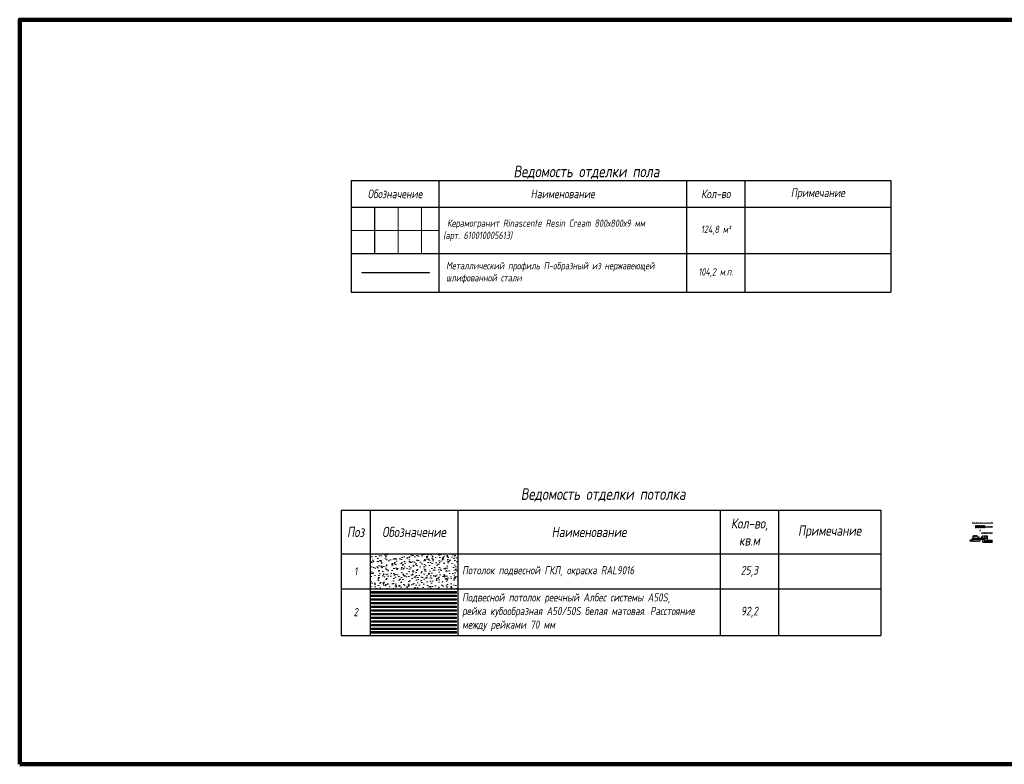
# Model space of a CAD drawing. Header units: millimetres. Extents: x -173851 to 481338, y -267897 to -21875.
# Tile 490 of 498: x 107095 to 140856, y -47406 to -21875. Entities that reach past the tile are written whole.
import ezdxf

# ---------------------------------------------------------------- set-up
doc = ezdxf.new("R2010")
doc.units = ezdxf.units.MM
doc.linetypes.add('HIDDEN', pattern=[9.525, 6.35, -3.175])
doc.layers.get('Defpoints').update_dxf_attribs({"color": 31})
doc.layers.add('pol', color=7, linetype='Continuous', lineweight=15, true_color=0x55666d)
doc.layers.add('pot sh', color=183, linetype='Continuous', lineweight=15)
doc.layers.add('TXT', color=7, linetype='Continuous')
doc.styles.add('1', font='arial.ttf')
doc.styles.add('fl_iso paper', font='isocpeur.ttf', dxfattribs={"width": 0.8, "oblique": 10})
doc.styles.add('RomanS', font='isocpeur.ttf', dxfattribs={"width": 0.8, "oblique": 10})
doc.dimstyles.new('M1', dxfattribs={"dimscale": 0.2, "dimtxt": 10, "dimasz": 4, "dimexe": 10, "dimexo": 4, "dimgap": 0.09, "dimtad": 0, "dimdec": 3, "dimrnd": 0.1, "dimdsep": 46, "dimtxsty": '1', "dimsah": 1, "dimcen": 1.5, "dimdle": 1.5, "dimclrt": 256, "dimadec": 0, "dimazin": 0, "dimtfac": 1, "dimtdec": 3, "dimtix": 1, "dimtmove": 0, "dimatfit": 2, "dimfxl": 1, "dimtvp": 1, "dimtolj": 1, "dimarcsym": 0})

# ---------------------------------------------------------------- blocks, each defined once
blk = doc.blocks.new('*U73')
at = {"layer": 'pol', "true_color": 0x007dfa, "transparency": 33554687}
h = blk.add_hatch(color=150, dxfattribs=at)
h.dxf.hatch_style = 1
h.paths.add_polyline_path([(2325, 0), (0, 0), (0, -10), (2325, -10)])
at = {"layer": 'pol', "color": 162, "true_color": 0x2c3cc9}
blk.add_lwpolyline([(2325, 0), (0, 0), (0, -10), (2325, -10)], close=True, dxfattribs=at)
blk = doc.blocks.new('*T107')
at = {"color": 0, "linetype": 'ByBlock', "lineweight": -2, "transparency": 16777216}
for p, q in [((0, 0), (18500, 0)), ((0, 0), (0, -4297)), ((1000, 0), (1000, -4297)), ((4000, 0), (4000, -4297)), ((13000, 0), (13000, -4297)), ((15000, 0), (15000, -4297)), ((18500, 0), (18500, -4297)), ((0, -1500), (18500, -1500)), ((0, -2700), (18500, -2700)), ((0, -4297), (18500, -4297))]:
    blk.add_line(p, q, dxfattribs=at)
at = {"transparency": 16777216, "style": 'fl_iso paper'}
for s, insert, char_height, width, attachment_point in [('Кол-во, кв.м', (14000, -750), 350, 1700, 5), ('{\\C7;Поз}', (500, -750), 350, 700, 5), ('{\\C7;Обозначение }', (2500, -750), 350, 2700, 5), ('{\\C7;Наименование}', (8500, -750), 350, 8700, 5), ('Примечание', (16750, -750), 350, 3200, 5), ('1', (500, -2100), 280, 700, 5), ('Потолок подвесной ГКЛ, окраска RAL9016', (4150, -2100), 280, 8700, 4), ('25,3', (14000, -2100), 300, 1700, 5), ('Подвесной потолок реечный Албес системы А50S, \\Pрейка кубообразная А50/50S белая матовая. Расстояние между рейками 70 мм', (4150, -3499), 280, 8700, 4), ('2', (500, -3499), 280, 700, 5), ('92,2', (14000, -3499), 300, 1700, 5)]:
    blk.add_mtext(s, dxfattribs=dict(at, insert=insert, char_height=char_height, width=width, attachment_point=attachment_point))
blk = doc.blocks.new('A$C22A82340')
at = {"const_width": 0.2}
for points in [[(0, 51), (8, 51)], [(0, 51), (0, 51)], [(8, 51), (8, 51)]]:
    blk.add_lwpolyline(points, dxfattribs=at)
at = {"layer": 'TXT', "const_width": 0.264}
for points in [[(0, 51), (8, 51)], [(2, 48), (0, 51)], [(6, 48), (2, 48)], [(2, 48), (2, 40)], [(6, 44), (2, 40)], [(6, 40), (2, 36)], [(6, 36), (2, 32)], [(6, 32), (2, 29)], [(6, 29), (2, 25)], [(6, 25), (2, 21)], [(6, 21), (2, 17)], [(6, 17), (2, 14)], [(6, 14), (2, 10)], [(6, 10), (3, 7)], [(3, 7), (4, 0)], [(6, 8), (4, 0)], [(8, 51), (6, 48)], [(6, 44), (6, 48)]]:
    blk.add_lwpolyline(points, dxfattribs=at)
for points in [[(2, 36, 0.189281), (2, 40, 0.286419)], [(2, 32, 0.189281), (2, 36, 0.286419)], [(2, 29, 0.189281), (2, 32, 0.286419)], [(2, 25, 0.170355), (2, 29, 0.286419)], [(2, 21, 0.189572), (2, 25, 0.286419)], [(2, 17, 0.209667), (2, 21, 0.286419)], [(2, 14, 0.189861), (2, 17, 0.286419)], [(2, 10, 0.189861), (2, 14, 0.286419)], [(3, 7, 0.29379), (2, 10, 0.286419)], [(6, 44, 0.186148), (6, 40, 0.281599)], [(6, 40, 0.172992), (6, 36, 0.281599)], [(6, 36, 0.177294), (6, 32, 0.281599)], [(6, 32, 0.186882), (6, 29, 0.281599)], [(6, 29, 0.134316), (6, 25, 0.281599)], [(6, 25, 0.160342), (6, 21, 0.281599)], [(6, 21, 0.160342), (6, 17, 0.281599)], [(6, 17, 0.160342), (6, 14, 0.281599)], [(6, 14, 0.160342), (6, 10, 0.281599)], [(6, 10, 0.272032), (6, 8, 0.272032)]]:
    blk.add_lwpolyline(points, format="xyb", dxfattribs=at)
blk = doc.blocks.new('A$C34BC7E63')
at = {"extrusion": (0, 0, -1), "xscale": 0.6, "yscale": 0.5, "zscale": -0.5, "rotation": 270}
blk.add_blockref('A$C22A82340', (-25.7, 4.8), dxfattribs=at)

msp = doc.modelspace()

# ---------------------------------------------------------------- hatches: boundary and pattern name
at = {"lineweight": 5}
h = msp.add_hatch(dxfattribs=at)
h.set_pattern_fill('ANSI31', color=256, scale=5)
h.set_pattern_definition([(45, (105245.605, -37296.201), (-11.22532, 11.22532), [])])
h.paths.add_polyline_path([(140187.7, -39216.9), (139865.7, -39216.9), (139865.7, -39295.1), (140187.7, -39295.1)])
h = msp.add_hatch()
h.set_pattern_fill('SWAMP', color=256, scale=3.708287, style=0)
h.set_pattern_definition([(0, (145228.833, -49630.706), (1.8541434, 3.2114706), [0.4635359, -3.244751]), (90, (145229.0649, -49630.7059), (-1.8541434, 3.2114706), [0.2317679, -6.1911732]), (90, (145229.1228, -49630.7059), (-1.8541434, 3.2114706), [0.1854143, -6.2375268]), (90, (145229.007, -49630.7059), (-1.8541434, 3.2114706), [0.1854143, -6.2375268]), (60, (145229.1808, -49630.706), (-1.8541434, 3.2114706), [0.1483315, -3.5599553]), (120, (145228.949, -49630.706), (-3.7082868, 1e-09), [0.1483315, -3.5599553])])
h.paths.add_polyline_path([(140029.6, -39637), (140023.2, -39637), (140023.2, -39678), (139926.6, -39683.5), (140157.3, -39683.5), (140029.6, -39678)])
at = {"ltscale": 10}
for points in [[(139933.9, -39630.3, 0.4142136), (139937.6, -39634), (139954, -39634, 0.2087122), (139958.1, -39632.2, -0.4364358), (139966.9, -39632.2, 0.2087122), (139971, -39634), (140082.1, -39634, 0.2087122), (140086.2, -39632.2, -0.4364358), (140095.1, -39632.2, 0.2087122), (140099.1, -39634), (140115.6, -39634, 0.4142136), (140119.3, -39630.3), (140119.3, -39622.1, 0.2087122), (140117.5, -39618, -0.4364358), (140117.5, -39609.2, 0.2015404), (140119.3, -39605.2, 0.2015404), (140117.5, -39601.3, -0.4364358), (140117.5, -39592.5, 0.2015404), (140119.3, -39588.6, 0.2015404), (140117.5, -39584.6, -0.2087122), (140115.6, -39580.2), (140111.9, -39580.2, 0.2087122), (140113.8, -39584.6, -0.2015404), (140115.6, -39588.6, 0.0068823), (140115.6, -39588.4), (140115.6, -39588.7, 0.0068823), (140115.6, -39588.6, -0.2015404), (140113.8, -39592.5, 0.4364358), (140113.8, -39601.3, -0.2015404), (140115.6, -39605.2, 0.0068823), (140115.6, -39605.1), (140115.6, -39605.4, 0.0068823), (140115.6, -39605.2, -0.2015404), (140113.8, -39609.2, 0.4364358), (140113.8, -39618, -0.2087122), (140115.6, -39622.1), (140115.6, -39626.6, -0.4142136), (140111.9, -39630.3), (140099.1, -39630.3, -0.2087122), (140095.1, -39628.5, 0.4364358), (140086.2, -39628.5, -0.2087122), (140082.1, -39630.3), (139971, -39630.3, -0.2087122), (139966.9, -39628.5, 0.4364358), (139958.1, -39628.5, -0.2087122), (139954, -39630.3), (139941.3, -39630.3, -0.4142136), (139937.6, -39626.6), (139937.6, -39622.1, -0.2087122), (139939.4, -39618, 0.4364358), (139939.4, -39609.2, -0.2015404), (139937.6, -39605.2, 0.0068823), (139937.6, -39605.4), (139937.6, -39605.1, 0.0068823), (139937.6, -39605.2, -0.2015404), (139939.4, -39601.3, 0.4364358), (139939.4, -39592.5, -0.2015404), (139937.6, -39588.6, 0.0068823), (139937.6, -39588.7), (139937.6, -39588.4, 0.0068823), (139937.6, -39588.6, -0.2015404), (139939.4, -39584.6, 0.4364358), (139939.4, -39575.8, -0.2087122), (139937.6, -39571.7), (139937.6, -39571.7, -0.4142136), (139943.1, -39566.2), (139943.9, -39566.2, -0.4142136), (139949.4, -39571.7), (139949.4, -39574.5), (139953.1, -39574.5), (139953.1, -39571.9, 0.4142136), (139943.7, -39562.4), (139943.3, -39562.4, 0.4110748), (139933.9, -39571.8, 0.2050654), (139935.6, -39575.8, -0.4364358), (139935.6, -39584.6, 0.2015404), (139933.9, -39588.6, 0.2015404), (139935.6, -39592.5, -0.4364358), (139935.6, -39601.3, 0.2015404), (139933.9, -39605.2, 0.2015404), (139935.6, -39609.2, -0.4364358), (139935.6, -39618, 0.2087122), (139933.9, -39622.1)], [(139933.9, -39571.7), (139937.6, -39571.7), (139937.6, -39571.7, -0.4142136), (139943.1, -39566.2), (139943.9, -39566.2, -0.4142136), (139949.4, -39571.7), (139949.4, -39574.5), (139953.1, -39574.5), (139953.1, -39571.9, 0.4142136), (139943.7, -39562.4), (139943.3, -39562.4, 0.4086719)], [(140110.2, -39562.4), (140109.5, -39562.4, 0.4142136), (140100, -39571.9), (140100, -39574.5), (140103.7, -39574.5), (140103.7, -39571.7, -0.4142136), (140109.3, -39566.2, -0.4476901), (140115.6, -39571.7), (140115.6, -39571.7, -0.2087121), (140113.8, -39575.8, 0.0501418), (140113, -39576.7), (140116.7, -39576.7, -0.0501418), (140117.5, -39575.8, 0.2049774), (140119.3, -39571.8, 0.4003381)], [(140116.7, -39576.7), (140113, -39576.7, 0.1569281), (140111.9, -39580.2), (140115.6, -39580.2, -0.1569281)]]:
    msp.add_hatch(color=256, dxfattribs=at).paths.add_polyline_path(points)
h = msp.add_hatch(color=256, dxfattribs=at)
edge = h.paths.add_edge_path()
edge.add_ellipse((139943.1, -39588.4), major_axis=(3.93, 3.93), ratio=1, start_angle=135, end_angle=136.57728, ccw=False)
edge.add_line((139937.6, -39588.4), (139937.6, -39588.7))
edge.add_ellipse((139943.1, -39588.7), major_axis=(3.93, 3.93), ratio=1, start_angle=133.42272, end_angle=135, ccw=False)
edge.add_ellipse((139943.1, -39588.4), major_axis=(3.93, 3.93), ratio=1, start_angle=136.57728, end_angle=182.15636)
edge.add_ellipse((139935.3, -39596.9), major_axis=(-4.26, 4.26), ratio=1, start_angle=177.84364, end_angle=272.15636, ccw=False)
edge.add_ellipse((139943.1, -39605.4), major_axis=(-3.93, 3.93), ratio=1, start_angle=-2.15636, end_angle=43.42272)
edge.add_ellipse((139943.1, -39605.1), major_axis=(-3.93, 3.93), ratio=1, start_angle=45, end_angle=46.57728, ccw=False)
edge.add_line((139937.6, -39605.1), (139937.6, -39605.4))
edge.add_line((139937.6, -39605.4), (139933.9, -39605.4))
edge.add_ellipse((139939.4, -39605.1), major_axis=(-3.93, 3.93), ratio=1, start_angle=46.57728, end_angle=48.15575, ccw=False)
edge.add_ellipse((139939.4, -39605.4), major_axis=(3.93, 3.93), ratio=1, start_angle=87.84364, end_angle=133.42272, ccw=False)
edge.add_ellipse((139931.5, -39596.9), major_axis=(4.26, 4.26), ratio=1, start_angle=267.84364, end_angle=362.15636)
edge.add_ellipse((139939.4, -39588.4), major_axis=(-3.93, 3.93), ratio=1, start_angle=46.57728, end_angle=92.15636, ccw=False)
edge.add_ellipse((139939.4, -39588.7), major_axis=(3.93, 3.93), ratio=1, start_angle=87.84364, end_angle=133.42272, ccw=False)
edge.add_ellipse((139931.5, -39580.2), major_axis=(-4.26, 4.26), ratio=1, start_angle=177.84364, end_angle=272.15636)
edge.add_ellipse((139939.4, -39571.7), major_axis=(3.93, 3.93), ratio=1, start_angle=135, end_angle=182.15636, ccw=False)
edge.add_line((139933.9, -39571.7), (139937.6, -39571.7))
edge.add_ellipse((139943.1, -39571.7), major_axis=(3.93, 3.93), ratio=1, start_angle=135, end_angle=182.15636)
edge.add_ellipse((139935.3, -39580.2), major_axis=(4.26, 4.26), ratio=1, start_angle=267.84364, end_angle=362.15636, ccw=False)
edge.add_ellipse((139943.1, -39588.7), major_axis=(-3.93, 3.93), ratio=1, start_angle=-2.15636, end_angle=43.42272)
h = msp.add_hatch(color=256, dxfattribs=at)
edge = h.paths.add_edge_path()
edge.add_line((139954, -39634), (139937.6, -39634))
edge.add_ellipse((139937.6, -39630.3), major_axis=(-2.62, 2.62), ratio=1, start_angle=45, end_angle=135, ccw=False)
edge.add_line((139933.9, -39630.3), (139933.9, -39622.1))
edge.add_ellipse((139939.4, -39622.1), major_axis=(3.93, 3.93), ratio=1, start_angle=87.84364, end_angle=135, ccw=False)
edge.add_ellipse((139931.5, -39613.6), major_axis=(-4.26, 4.26), ratio=1, start_angle=177.84364, end_angle=272.15636)
edge.add_ellipse((139939.4, -39605.1), major_axis=(-3.93, 3.93), ratio=1, start_angle=48.15575, end_angle=92.15636, ccw=False)
edge.add_line((139933.9, -39605.4), (139937.6, -39605.4))
edge.add_ellipse((139943.1, -39605.1), major_axis=(-3.93, 3.93), ratio=1, start_angle=48.15575, end_angle=92.15636)
edge.add_ellipse((139935.3, -39613.6), major_axis=(4.26, 4.26), ratio=1, start_angle=267.84364, end_angle=362.15636, ccw=False)
edge.add_ellipse((139943.1, -39622.1), major_axis=(3.93, 3.93), ratio=1, start_angle=87.84364, end_angle=135)
edge.add_line((139937.6, -39622.1), (139937.6, -39626.6))
edge.add_ellipse((139941.3, -39626.6), major_axis=(-2.62, 2.62), ratio=1, start_angle=45, end_angle=135)
edge.add_line((139941.3, -39630.3), (139954, -39630.3))
edge.add_ellipse((139954, -39624.7), major_axis=(-3.93, 3.93), ratio=1, start_angle=135, end_angle=182.15636)
edge.add_ellipse((139962.5, -39632.6), major_axis=(4.26, 4.26), ratio=1, start_angle=45, end_angle=92.15636, ccw=False)
edge.add_line((139962.5, -39626.6), (139962.5, -39630.3))
edge.add_ellipse((139962.5, -39636.3), major_axis=(-4.26, 4.26), ratio=1, start_angle=-45, end_angle=2.15636)
edge.add_ellipse((139954, -39628.4), major_axis=(3.93, 3.93), ratio=1, start_angle=225, end_angle=272.15636, ccw=False)
h = msp.add_hatch(color=256, dxfattribs=at)
edge = h.paths.add_edge_path()
edge.add_ellipse((140082.1, -39628.4), major_axis=(3.93, 3.93), ratio=1, start_angle=225, end_angle=272.15636, ccw=False)
edge.add_line((140082.1, -39634), (139971, -39634))
edge.add_ellipse((139971, -39628.4), major_axis=(-3.93, 3.93), ratio=1, start_angle=87.84364, end_angle=135, ccw=False)
edge.add_ellipse((139962.5, -39636.3), major_axis=(4.26, 4.26), ratio=1, start_angle=357.84364, end_angle=405)
edge.add_line((139962.5, -39630.3), (139962.5, -39626.6))
edge.add_ellipse((139962.5, -39632.6), major_axis=(-4.26, 4.26), ratio=1, start_angle=267.84364, end_angle=315, ccw=False)
edge.add_ellipse((139971, -39624.7), major_axis=(-3.93, 3.93), ratio=1, start_angle=87.84364, end_angle=135)
edge.add_line((139971, -39630.3), (140082.1, -39630.3))
edge.add_ellipse((140082.1, -39624.7), major_axis=(3.93, 3.93), ratio=1, start_angle=225, end_angle=272.15636)
edge.add_ellipse((140090.6, -39632.6), major_axis=(-4.26, 4.26), ratio=1, start_angle=-45, end_angle=2.15636, ccw=False)
edge.add_line((140090.6, -39626.6), (140090.6, -39630.3))
edge.add_ellipse((140090.6, -39636.3), major_axis=(-4.26, 4.26), ratio=1, start_angle=-45, end_angle=2.15636)
h = msp.add_hatch(color=256, dxfattribs=at)
edge = h.paths.add_edge_path()
edge.add_line((140115.6, -39634), (140099.1, -39634))
edge.add_ellipse((140099.1, -39628.4), major_axis=(-3.93, 3.93), ratio=1, start_angle=87.84364, end_angle=135, ccw=False)
edge.add_ellipse((140090.6, -39636.3), major_axis=(4.26, 4.26), ratio=1, start_angle=357.84364, end_angle=405)
edge.add_line((140090.6, -39630.3), (140090.6, -39626.6))
edge.add_ellipse((140090.6, -39632.6), major_axis=(4.26, 4.26), ratio=1, start_angle=357.84364, end_angle=405, ccw=False)
edge.add_ellipse((140099.1, -39624.7), major_axis=(-3.93, 3.93), ratio=1, start_angle=87.84364, end_angle=135)
edge.add_line((140099.1, -39630.3), (140111.9, -39630.3))
edge.add_ellipse((140111.9, -39626.6), major_axis=(2.62, 2.62), ratio=1, start_angle=225, end_angle=315)
edge.add_line((140115.6, -39626.6), (140115.6, -39622.1))
edge.add_ellipse((140110, -39622.1), major_axis=(-3.93, 3.93), ratio=1, start_angle=225, end_angle=272.15636)
edge.add_ellipse((140117.9, -39613.6), major_axis=(4.26, 4.26), ratio=1, start_angle=135, end_angle=182.15636, ccw=False)
edge.add_line((140111.9, -39613.6), (140115.6, -39613.6))
edge.add_ellipse((140121.6, -39613.6), major_axis=(-4.26, 4.26), ratio=1, start_angle=45, end_angle=92.15636)
edge.add_ellipse((140113.7, -39622.1), major_axis=(-3.93, 3.93), ratio=1, start_angle=225, end_angle=272.15636, ccw=False)
edge.add_line((140119.3, -39622.1), (140119.3, -39630.3))
edge.add_ellipse((140115.6, -39630.3), major_axis=(2.62, 2.62), ratio=1, start_angle=225, end_angle=315, ccw=False)
h = msp.add_hatch(color=256, dxfattribs=at)
edge = h.paths.add_edge_path()
edge.add_ellipse((140113.7, -39605.1), major_axis=(-3.93, 3.93), ratio=1, start_angle=177.84364, end_angle=223.42272, ccw=False)
edge.add_ellipse((140121.6, -39613.6), major_axis=(4.26, 4.26), ratio=1, start_angle=87.84364, end_angle=135)
edge.add_line((140115.6, -39613.6), (140111.9, -39613.6))
edge.add_ellipse((140117.9, -39613.6), major_axis=(-4.26, 4.26), ratio=1, start_angle=-2.15636, end_angle=45, ccw=False)
edge.add_ellipse((140110, -39605.1), major_axis=(3.93, 3.93), ratio=1, start_angle=267.84364, end_angle=313.42272)
edge.add_ellipse((140110, -39605.4), major_axis=(-3.93, 3.93), ratio=1, start_angle=225, end_angle=226.57728, ccw=False)
edge.add_line((140115.6, -39605.4), (140115.6, -39605.1))
edge.add_ellipse((140110, -39605.1), major_axis=(-3.93, 3.93), ratio=1, start_angle=223.42272, end_angle=225, ccw=False)
edge.add_ellipse((140110, -39605.4), major_axis=(-3.93, 3.93), ratio=1, start_angle=226.57728, end_angle=272.15636)
edge.add_ellipse((140117.9, -39596.9), major_axis=(-4.26, 4.26), ratio=1, start_angle=-2.15636, end_angle=92.15636, ccw=False)
edge.add_ellipse((140110, -39588.4), major_axis=(3.93, 3.93), ratio=1, start_angle=267.84364, end_angle=313.42272)
edge.add_ellipse((140110, -39588.7), major_axis=(-3.93, 3.93), ratio=1, start_angle=225, end_angle=226.57728, ccw=False)
edge.add_line((140115.6, -39588.7), (140115.6, -39588.4))
edge.add_ellipse((140110, -39588.4), major_axis=(-3.93, 3.93), ratio=1, start_angle=223.42272, end_angle=225, ccw=False)
edge.add_ellipse((140110, -39588.7), major_axis=(3.93, 3.93), ratio=1, start_angle=316.57728, end_angle=362.15636)
edge.add_ellipse((140117.9, -39580.2), major_axis=(4.26, 4.26), ratio=1, start_angle=135, end_angle=182.15636, ccw=False)
edge.add_line((140111.9, -39580.2), (140115.6, -39580.2))
edge.add_ellipse((140121.6, -39580.2), major_axis=(-4.26, 4.26), ratio=1, start_angle=45, end_angle=92.15636)
edge.add_ellipse((140113.7, -39588.7), major_axis=(3.93, 3.93), ratio=1, start_angle=316.57728, end_angle=362.15636, ccw=False)
edge.add_ellipse((140113.7, -39588.4), major_axis=(-3.93, 3.93), ratio=1, start_angle=177.84364, end_angle=223.42272, ccw=False)
edge.add_ellipse((140121.6, -39596.9), major_axis=(4.26, 4.26), ratio=1, start_angle=87.84364, end_angle=182.15636)
edge.add_ellipse((140113.7, -39605.4), major_axis=(-3.93, 3.93), ratio=1, start_angle=226.57728, end_angle=272.15636, ccw=False)
at = {"layer": 'pot sh', "linetype": 'ByBlock', "lineweight": 0, "true_color": 0x878581}
h = msp.add_hatch(dxfattribs=at)
h.set_pattern_fill('AR-CONC', color=252, scale=2, angle=180)
h.set_pattern_definition([(230, (0, 3045.27), (-364.36934, 31.8782), [38.1, -419.1]), (175, (0, 3045.27), (70.4868, -382.1137), [30.48, -335.2812]), (280.45144, (-30.36, 3047.93), (-293.8825, -350.2355), [32.38, -356.1805]), (226.1842, (-1e-14, 2943.67), (-542.1581, 84.0847), [57.15, -628.65]), (276.63556, (-45.2, 2950.7), (-474.8083, -494.8522), [48.57, -534.2712]), (171.18415, (-1e-14, 2943.7), (-474.8083, -494.8522), [45.72, -502.9195]), (201, (-50.8, 2969.07), (-303.2288, 204.5304), [38.1, -419.1]), (146, (-50.8, 2969.07), (-123.6041, -368.3759), [30.48, -335.28]), (251.45144, (-76.07, 2986.12), (-426.8328, -163.8455), [32.38, -356.1799]), (217.5, (0, 3045.27), (-6.1772, -169.11008), [0, -331.216, 0, -340.36, 0, -336.55]), (187.5, (0, 3045.27), (-133.63933, -200.36115), [0, -194.056, 0, -323.596, 0, -128.27]), (147.5, (113.28, 3045.27), (-271.18119, 11.45749), [0, -127, 0, -396.24, 0, -525.78]), (137.5, (164.08, 3045.27), (-296.25836, -50.853), [0, -165.1, 0, -263.144, 0, -373.38])])
h.paths.add_polyline_path([(119117, -40189), (122117, -40189), (122117, -41389), (119117, -41389)])
at = {"layer": 'pot sh', "linetype": 'ByBlock', "lineweight": 0, "true_color": 0x91caaf}
h = msp.add_hatch(dxfattribs=at)
h.set_pattern_fill('ANSI31', color=253, scale=2, angle=180)
h.set_pattern_definition([(225, (71741.9974, -49672.7155), (4.4901281, -4.4901281), [])])
h.paths.add_polyline_path([(122071.9, -41532.7), (119158.6, -41532.7), (119158.6, -41482.7), (122071.9, -41482.7)])
h = msp.add_hatch(dxfattribs=at)
h.set_pattern_fill('ANSI31', color=253, scale=2, angle=180)
h.set_pattern_definition([(225, (71741.9974, -49797.7155), (4.4901281, -4.4901281), [])])
h.paths.add_polyline_path([(122071.9, -41657.7), (119158.6, -41657.7), (119158.6, -41607.7), (122071.9, -41607.7)])
h = msp.add_hatch(dxfattribs=at)
h.set_pattern_fill('ANSI31', color=253, scale=2, angle=180)
h.set_pattern_definition([(225, (71741.9974, -49922.7155), (4.4901281, -4.4901281), [])])
h.paths.add_polyline_path([(122071.9, -41782.7), (119158.6, -41782.7), (119158.6, -41732.7), (122071.9, -41732.7)])
h = msp.add_hatch(dxfattribs=at)
h.set_pattern_fill('ANSI31', color=253, scale=2, angle=180)
h.set_pattern_definition([(225, (71741.9974, -50047.7155), (4.4901281, -4.4901281), [])])
h.paths.add_polyline_path([(122071.9, -41907.7), (119158.6, -41907.7), (119158.6, -41857.7), (122071.9, -41857.7)])
h = msp.add_hatch(dxfattribs=at)
h.set_pattern_fill('ANSI31', color=253, scale=2, angle=180)
h.set_pattern_definition([(225, (71741.9974, -50172.7155), (4.4901281, -4.4901281), [])])
h.paths.add_polyline_path([(122071.9, -42032.7), (119158.6, -42032.7), (119158.6, -41982.7), (122071.9, -41982.7)])
h = msp.add_hatch(dxfattribs=at)
h.set_pattern_fill('ANSI31', color=253, scale=2, angle=180)
h.set_pattern_definition([(225, (71741.9974, -50297.7155), (4.4901281, -4.4901281), [])])
h.paths.add_polyline_path([(122071.9, -42157.7), (119158.6, -42157.7), (119158.6, -42107.7), (122071.9, -42107.7)])
h = msp.add_hatch(dxfattribs=at)
h.set_pattern_fill('ANSI31', color=253, scale=2, angle=180)
h.set_pattern_definition([(225, (71741.9974, -50422.7155), (4.4901281, -4.4901281), [])])
h.paths.add_polyline_path([(122071.9, -42282.7), (119158.6, -42282.7), (119158.6, -42232.7), (122071.9, -42232.7)])
h = msp.add_hatch(dxfattribs=at)
h.set_pattern_fill('ANSI31', color=253, scale=2, angle=180)
h.set_pattern_definition([(225, (71741.9974, -50547.7155), (4.4901281, -4.4901281), [])])
h.paths.add_polyline_path([(122071.9, -42407.7), (119158.6, -42407.7), (119158.6, -42357.7), (122071.9, -42357.7)])
h = msp.add_hatch(dxfattribs=at)
h.set_pattern_fill('ANSI31', color=253, scale=2, angle=180)
h.set_pattern_definition([(225, (71741.9974, -50672.7155), (4.4901281, -4.4901281), [])])
h.paths.add_polyline_path([(122071.9, -42532.7), (119158.6, -42532.7), (119158.6, -42482.7), (122071.9, -42482.7)])
h = msp.add_hatch(dxfattribs=at)
h.set_pattern_fill('ANSI31', color=253, scale=2, angle=180)
h.set_pattern_definition([(225, (71741.9974, -50797.7155), (4.4901281, -4.4901281), [])])
h.paths.add_polyline_path([(122071.9, -42657.7), (119158.6, -42657.7), (119158.6, -42607.7), (122071.9, -42607.7)])
h = msp.add_hatch(dxfattribs=at)
h.set_pattern_fill('ANSI31', color=253, scale=2, angle=180)
h.set_pattern_definition([(225, (71741.9974, -50922.7155), (4.4901281, -4.4901281), [])])
h.paths.add_polyline_path([(122071.9, -42782.7), (119158.6, -42782.7), (119158.6, -42732.7), (122071.9, -42732.7)])
h = msp.add_hatch(dxfattribs=at)
h.set_pattern_fill('ANSI31', color=253, scale=2, angle=180)
h.set_pattern_definition([(225, (71741.9974, -51047.7155), (4.4901281, -4.4901281), [])])
h.paths.add_polyline_path([(122071.9, -42907.7), (119158.6, -42907.7), (119158.6, -42857.7), (122071.9, -42857.7)])

# ---------------------------------------------------------------- linework, layer by layer
for p, q in [((118463.8, -27393.7), (136963.8, -27393.7)), ((118463.8, -27393.7), (118463.8, -31214.4)), ((121463.8, -27393.7), (121463.8, -31214.4)), ((129963.8, -27393.7), (129963.8, -31214.4)), ((131963.8, -27393.7), (131963.8, -31214.4)), ((136963.8, -27393.7), (136963.8, -31214.4)), ((118463.8, -28300), (136963.8, -28300)), ((118463.8, -28300), (136963.8, -28300)), ((118463.8, -29887.6), (136963.8, -29887.6)), ((118463.8, -29887.6), (136963.8, -29887.6)), ((118463.8, -29887.6), (136963.8, -29887.6)), ((118463.8, -29887.6), (136963.8, -29887.6)), ((118463.8, -29887.6), (136963.8, -29887.6)), ((118463.8, -31214.4), (136963.8, -31214.4))]:
    msp.add_line(p, q)
at = {"lineweight": 5}
for p, q in [((139755.9, -39723.1), (139662, -39723.1)), ((139736.1, -39703.3), (139775.7, -39703.3)), ((139755.9, -39683.5), (139755.9, -39723.1)), ((139755.9, -39683.5), (139775.7, -39703.3))]:
    msp.add_line(p, q, dxfattribs=at)
at = {"lineweight": 40}
msp.add_line((139736.1, -39683.5), (139775.7, -39683.5), dxfattribs=at)
at = {"linetype": 'HIDDEN', "lineweight": 5, "ltscale": 20}
for p, q in [((139776.4, -39703.1), (139776.4, -39546.9)), ((140276.8, -39703.1), (140276.8, -39546.9))]:
    msp.add_line(p, q, dxfattribs=at)
at = {"ltscale": 10}
for p, q in [((139776.4, -39683.5), (140157.3, -39683.5)), ((139937.6, -39571.7), (139933.9, -39571.7)), ((139933.9, -39605.4), (139937.6, -39605.4)), ((139962.5, -39630.3), (139962.5, -39626.6)), ((140090.6, -39630.3), (140090.6, -39626.6)), ((140111.9, -39580.2), (140115.6, -39580.2)), ((140111.9, -39613.6), (140115.6, -39613.6)), ((140113, -39576.7), (140116.7, -39576.7))]:
    msp.add_line(p, q, dxfattribs=at)
at = {"linetype": 'HIDDEN', "ltscale": 5}
for p, q in [((139794.8, -39558.9), (139794.8, -39610.1)), ((139830.3, -39566.7), (139794.8, -39566.7)), ((139830.3, -39569.8), (139794.8, -39569.8)), ((139830.3, -39610.1), (139794.8, -39610.1)), ((139830.3, -39558.9), (139830.3, -39610.1)), ((139864.1, -39558.9), (139864.1, -39598.3)), ((139899.6, -39566.7), (139864.1, -39566.7)), ((139899.6, -39569.8), (139864.1, -39569.8)), ((139899.6, -39598.3), (139864.1, -39598.3)), ((139899.6, -39558.9), (139899.6, -39598.3)), ((140153.5, -39558.9), (140153.5, -39598.3)), ((140153.5, -39566.7), (140189, -39566.7)), ((140153.5, -39569.8), (140189, -39569.8)), ((140153.5, -39598.3), (140189, -39598.3)), ((140189, -39558.9), (140189, -39598.3)), ((140222.9, -39558.9), (140222.9, -39610.1)), ((140222.9, -39566.7), (140258.3, -39566.7)), ((140222.9, -39569.8), (140258.3, -39569.8)), ((140222.9, -39610.1), (140258.3, -39610.1)), ((140258.3, -39558.9), (140258.3, -39610.1))]:
    msp.add_line(p, q, dxfattribs=at)
at = {"linetype": 'HIDDEN', "lineweight": 5, "ltscale": 20}
for points in [[(139865.7, -39216.9), (139865.7, -39256.2), (139855.4, -39259.9), (139876, -39267.4), (139865.7, -39271.2), (139865.7, -39305.1)], [(140187.7, -39216.9), (140187.7, -39256.2), (140177.4, -39259.9), (140198, -39267.4), (140187.7, -39271.2), (140187.7, -39300.2)]]:
    msp.add_lwpolyline(points, dxfattribs=at)
at = {"lineweight": 40, "const_width": 0.237}
msp.add_lwpolyline([(140187.7, -39295.1), (139865.7, -39295.1)], dxfattribs=at)
at = {"ltscale": 10}
for points, const_width in [([(140030, -39321.5), (140052.3, -39321.5, -0.1946493), (140072.6, -39365.7), (140072.6, -39475.9, 0.1477482), (140096.5, -39567), (140096.5, -39573.7, 0.8797717), (140104.7, -39574.7), (140105.4, -39572.1, -1.0117761), (140113.4, -39574.5), (140108.1, -39591.9, -0.3557876), (140068.3, -39622.8), (139982.9, -39622.8, -0.3419758), (139945, -39591.9), (139939.7, -39574.3, -0.9999999), (139947.7, -39572.1), (139948.5, -39574.7, 0.8797717), (139956.6, -39573.7), (139956.6, -39567, 0.1477482), (139980.5, -39475.9), (139980.5, -39365.7, -0.1946493), (140000.8, -39321.5), (140023.1, -39321.5)], 0.445), ([(140023.1, -39494.6), (140006.6, -39494.6), (140006.6, -39515.3, -0.4142136), (140003.7, -39518.1, 0.4142136), (140000.8, -39521), (140000.8, -39568.2)], 0.445), ([(140030, -39300.6, 0.5263663), (140023.1, -39300.6, 0.5263663)], 0.445), ([(140030, -39464.9, -0.5263663), (140023.1, -39464.9, -0.5263663)], 0.445), ([(140052.3, -39568.2), (140052.3, -39521, 0.4142136), (140049.5, -39518.1, -0.4142136), (140046.6, -39515.3), (140046.6, -39494.6), (140030, -39494.6)], 0.445), ([(140119.3, -39588.7), (140119.3, -39588.4), (140119.3, -39588.7, 0.2087122), (140117.5, -39584.6, -0.4364358), (140117.5, -39575.8, 0.2087122), (140119.3, -39571.7), (140119.3, -39571.9, 0.4248387), (140109.5, -39562.4), (140109.5, -39562.4, 0.4142136), (140100, -39571.9), (140100, -39574.5), (140103.7, -39574.5), (140103.7, -39571.7, -0.4142136), (140109.3, -39566.2), (140109.3, -39566.2, -0.4476901), (140115.6, -39571.7), (140115.6, -39571.7, -0.2087122), (140113.8, -39575.8, 0.4364358), (140113.8, -39584.6, -0.2087122), (140115.6, -39588.7), (140115.6, -39588.4, -0.2087122), (140113.8, -39592.5, 0.4364358), (140113.8, -39601.3, -0.2087122), (140115.6, -39605.4), (140115.6, -39605.1, -0.2087122), (140113.8, -39609.2, 0.4364358), (140113.8, -39618, -0.2087122), (140115.6, -39622.1), (140115.6, -39626.6, -0.4142136), (140111.9, -39630.3), (140099.1, -39630.3, -0.2087122), (140095.1, -39628.5, 0.4364358), (140086.2, -39628.5, -0.2087122), (140082.1, -39630.3), (139971, -39630.3, -0.2087122), (139966.9, -39628.5, 0.4364358), (139958.1, -39628.5, -0.2087122), (139954, -39630.3), (139941.3, -39630.3, -0.4142136), (139937.6, -39626.6), (139937.6, -39622.1, -0.2087122), (139939.4, -39618, 0.4364358), (139939.4, -39609.2, -0.2087122), (139937.6, -39605.1), (139937.6, -39605.4, -0.2087122), (139939.4, -39601.3, 0.4364358), (139939.4, -39592.5, -0.2087122), (139937.6, -39588.4), (139937.6, -39588.7, -0.2087122), (139939.4, -39584.6, 0.4364358), (139939.4, -39575.8, -0.2087122), (139937.6, -39571.7), (139937.6, -39571.7, -0.4142136), (139943.1, -39566.2), (139943.9, -39566.2, -0.4142136), (139949.4, -39571.7), (139949.4, -39574.5), (139953.1, -39574.5), (139953.1, -39571.9, 0.4142136), (139943.7, -39562.4), (139943.3, -39562.4, 0.4142136), (139933.9, -39571.9), (139933.9, -39571.7, 0.2087122), (139935.6, -39575.8, -0.4364358), (139935.6, -39584.6, 0.2087122), (139933.9, -39588.7), (139933.9, -39588.4, 0.2087122), (139935.6, -39592.5, -0.4364358), (139935.6, -39601.3, 0.2087122), (139933.9, -39605.4), (139933.9, -39605.1, 0.2087122), (139935.6, -39609.2, -0.4364358), (139935.6, -39618, 0.2087122), (139933.9, -39622.1), (139933.9, -39630.3, 0.4142136), (139937.6, -39634), (139954, -39634, 0.2087122), (139958.1, -39632.2, -0.4364358), (139966.9, -39632.2, 0.2087122), (139971, -39634), (140082.1, -39634, 0.2087122), (140086.2, -39632.2, -0.4364358), (140095.1, -39632.2, 0.2087122), (140099.1, -39634), (140115.6, -39634, 0.4142136), (140119.3, -39630.3), (140119.3, -39622.1, 0.2087122), (140117.5, -39618, -0.4364358), (140117.5, -39609.2, 0.2087122), (140119.3, -39605.1), (140119.3, -39605.4, 0.2087122), (140117.5, -39601.3, -0.4364358), (140117.5, -39592.5, 0.2087122), (140119.3, -39588.4)], 0.371), ([(140046.6, -39571.1), (140049.5, -39571.1, 1), (140049.5, -39565.3), (140003.7, -39565.3, 1), (140003.7, -39571.1), (140006.6, -39571.1)], 0.445), ([(140006.6, -39602.3), (140003.7, -39602.3, 1), (140003.7, -39608.1), (140049.5, -39608.1, 1), (140049.5, -39602.3), (140046.6, -39602.3)], 0.445), ([(140006.6, -39565.3), (140006.6, -39625.4, 0.4142136), (140014, -39632.8), (140039.2, -39632.8, 0.4142136), (140046.6, -39625.4), (140046.6, -39565.3)], 0.445), ([(140030, -39550.1, -0.5263663), (140023.1, -39550.1)], 0.445)]:
    msp.add_lwpolyline(points, format="xyb", dxfattribs=dict(at, const_width=const_width))
for points, const_width in [([(139942.9, -39572.2), (139948.5, -39590.7, 0.3042865), (139983.9, -39618), (140001.5, -39618, 0.9574442), (140000.9, -39616), (139983.3, -39616, -0.2224983), (139957.6, -39599.1, -0.2307662), (139959, -39586.8, 0.2109165), (139994.1, -39502.2), (139993.6, -39423.8, 0.8868873), (139990.9, -39423.8), (139990.9, -39503.9, -0.1997021), (139958.2, -39582.5, -0.5469895), (139946.3, -39578.1), (139944.5, -39572.1, 0.8854285)], 0.222), ([(140052.3, -39467.6), (140052.3, -39296.8, 0.2893823), (140000.8, -39296.8), (140000.8, -39468.6, 0.3084553)], 0.445), ([(140110.2, -39572.2), (140104.7, -39590.7, -0.3042865), (140069.2, -39618), (140051.6, -39618, -0.9574442), (140052.2, -39616), (140069.9, -39616, 0.2224983), (140095.6, -39599.1, 0.2307662), (140094.2, -39586.8, -0.2109165), (140059.1, -39502.2), (140059.5, -39423.8, -0.8868873), (140062.3, -39423.8), (140062.3, -39503.9, 0.1997021), (140094.9, -39582.5, 0.5469895), (140106.8, -39578.1), (140108.6, -39572.1, -0.8854285)], 0.222)]:
    msp.add_lwpolyline(points, format="xyb", close=True, dxfattribs=dict(at, const_width=const_width))
for points, const_width in [([(140000.8, -39443.9), (140023.1, -39443.9)], 0.445), ([(140006.6, -39497.5), (140023.1, -39497.5)], 0.445), ([(140019, -39300.7), (140019, -39302.4), (140026.7, -39302.4), (140034.4, -39302.4), (140034.4, -39300.7)], 0.3), ([(140021.5, -39256.2), (140020, -39256.2), (140021.5, -39249.9)], 0.3), ([(140021.5, -39298), (140021.5, -39232.7), (140032, -39232.7), (140032, -39298)], 0.3), ([(140022.6, -39232.7), (140021.5, -39218.4), (140026.7, -39216.3), (140031.9, -39218.4), (140030.8, -39232.7)], 0.3), ([(140023.1, -39300.6), (140023.1, -39464.9)], 0.297), ([(140023.1, -39476), (140023.1, -39550.1)], 0.297), ([(140026.1, -39232.7), (140026.1, -39264.1), (140027.3, -39264.1), (140027.3, -39232.7)], 0.3), ([(140030, -39443.9), (140052.3, -39443.9)], 0.445), ([(140030, -39497.5), (140046.6, -39497.5)], 0.445), ([(140030, -39464.9), (140030, -39300.6)], 0.297), ([(140030, -39550.1), (140030, -39475.9)], 0.297), ([(140032, -39256.2), (140033.4, -39256.2), (140032, -39249.9)], 0.3), ([(140023.2, -39637.1), (139776.4, -39637.1)], 1.11), ([(139926.6, -39562.4), (139776.4, -39562.4)], 0.445), ([(139776.4, -39576.7), (139926.6, -39576.7)], 0.445), ([(139776.4, -39581.8), (139926.6, -39581.8)], 0.445), ([(139776.4, -39595.7), (139926.6, -39595.7)], 0.445), ([(139776.4, -39600.8), (139926.6, -39600.8)], 0.445), ([(139776.4, -39614.6), (139926.6, -39614.6)], 0.445), ([(139776.4, -39619.7), (139926.6, -39619.7)], 0.445), ([(139776.4, -39634), (139926.6, -39634)], 0.445), ([(139957.5, -39558.9), (139794.8, -39558.9)], 1.48), ([(139926.6, -39683.5), (140023.2, -39678)], 1.11), ([(139926.6, -39558.9), (139926.6, -39634.2)], 0.371), ([(139926.6, -39558.9), (139926.6, -39634.2)], 0.371), ([(139926.6, -39559.3), (139957.5, -39559.3)], 0.371), ([(139955.2, -39576.7), (139949.7, -39576.7)], 0.445), ([(139961, -39559.3), (139957.5, -39559.3)], 2.22), ([(139957.5, -39558.9), (139957.5, -39565.5)], 1.48), ([(140023.1, -39518.8), (140020.2, -39518.8), (140020.2, -39513.1), (140023.1, -39513.1)], 0.356), ([(140023.2, -39678), (140023.2, -39636.6)], 1.11), ([(140029.6, -39678), (140029.6, -39636.6)], 1.11), ([(140029.6, -39637.1), (140276.8, -39637.1)], 1.11), ([(140157.3, -39683.5), (140029.6, -39678)], 1.11), ([(140030, -39518.8), (140032.9, -39518.8), (140032.9, -39513.1), (140030, -39513.1)], 0.356), ([(140095.7, -39559.3), (140092.1, -39559.3)], 2.22), ([(140095.7, -39558.9), (140095.7, -39565.5)], 1.48), ([(140095.7, -39558.9), (140258.3, -39558.9)], 1.48), ([(140103.5, -39576.7), (140097.9, -39576.7)], 0.445), ([(140126.6, -39562.4), (140276.8, -39562.4)], 0.445), ([(140276.8, -39576.7), (140126.6, -39576.7)], 0.445), ([(140276.8, -39581.8), (140126.6, -39581.8)], 0.445), ([(140276.8, -39595.7), (140126.6, -39595.7)], 0.445), ([(140276.8, -39600.8), (140126.6, -39600.8)], 0.445), ([(140276.8, -39614.6), (140126.6, -39614.6)], 0.445), ([(140276.8, -39619.7), (140126.6, -39619.7)], 0.445), ([(140276.8, -39634), (140126.6, -39634)], 0.445), ([(140126.6, -39558.9), (140126.6, -39634.2)], 0.371)]:
    msp.add_lwpolyline(points, dxfattribs=dict(at, const_width=const_width))
at = {"ltscale": 10, "const_width": 0.3}
msp.add_lwpolyline([(140013.9, -39298), (140013.9, -39300.7), (140026.7, -39300.7), (140039.6, -39300.7), (140039.6, -39298)], close=True, dxfattribs=at)
at = {"ltscale": 20, "const_width": 0.371}
msp.add_lwpolyline([(140276.8, -39636.6), (139926.6, -39637.1)], dxfattribs=at)
for points, const_width in [([(139964.5, -39687.3), (140088.5, -39687.3)], 2.22), ([(140276.8, -39683.5), (140157.3, -39683.5)], 1.11)]:
    msp.add_lwpolyline(points, dxfattribs=dict(const_width=const_width))
at = {"ltscale": 10}
msp.add_circle((140026.6, -39382.7), 5.3, dxfattribs=at)
at = {"linetype": 'HIDDEN'}
for centre in [(140026.6, -39341.4), (140026.6, -39424)]:
    msp.add_circle(centre, 3.11, dxfattribs=at)
at = {"color": 254, "ltscale": 10}
for points in [[(139926.6, -39637.1), (139926.6, -39683.5), (139776.4, -39637.1), (139776.4, -39683.5)], [(140023.2, -39678), (140023.2, -39637.1), (139926.6, -39683.5), (139926.6, -39637.1)], [(140029.6, -39678), (140029.6, -39637.1), (140157.3, -39683.5), (140157.3, -39637.1)], [(140157.3, -39637.1), (140157.3, -39683.5), (140276.8, -39637.1), (140276.8, -39683.5)]]:
    msp.add_solid(points, dxfattribs=at)
at = {"layer": 'Defpoints', "color": 1, "lineweight": 100}
msp.add_lwpolyline([(107095, -47406), (149183.3, -47406), (149183.3, -21875.1), (107095, -21875.1)], close=True, dxfattribs=at)
at = {"layer": 'pol'}
for points in [[(118463.8, -28300), (118463.8, -29100), (119263.8, -29100), (119263.8, -28300)], [(119266.8, -28300), (119266.8, -29100), (120066.8, -29100), (120066.8, -28300)], [(120069.8, -28300), (120069.8, -29100), (120869.8, -29100), (120869.8, -28300)], [(120872.8, -28300), (120872.8, -29100), (121463.8, -29100), (121463.8, -28300)], [(118463.8, -29103), (118463.8, -29887.6), (119263.8, -29887.6), (119263.8, -29103)], [(119266.8, -29103), (119266.8, -29887.6), (120066.8, -29887.6), (120066.8, -29103)], [(120069.8, -29103), (120069.8, -29887.6), (120869.8, -29887.6), (120869.8, -29103)], [(120872.8, -29103), (120872.8, -29887.6), (121463.8, -29887.6), (121463.8, -29103)]]:
    msp.add_lwpolyline(points, close=True, dxfattribs=at)
at = {"layer": 'pol', "linetype": 'ByBlock', "lineweight": 0}
msp.add_lwpolyline([(119117, -40189), (122117, -40189), (122117, -41389), (119117, -41389)], close=True, dxfattribs=at)
at = {"layer": 'pot sh'}
for points in [[(122071.9, -41532.7), (119158.6, -41532.7), (119158.6, -41482.7), (122071.9, -41482.7)], [(122071.9, -41657.7), (119158.6, -41657.7), (119158.6, -41607.7), (122071.9, -41607.7)], [(122071.9, -41782.7), (119158.6, -41782.7), (119158.6, -41732.7), (122071.9, -41732.7)], [(122071.9, -41907.7), (119158.6, -41907.7), (119158.6, -41857.7), (122071.9, -41857.7)], [(122071.9, -42032.7), (119158.6, -42032.7), (119158.6, -41982.7), (122071.9, -41982.7)], [(122071.9, -42157.7), (119158.6, -42157.7), (119158.6, -42107.7), (122071.9, -42107.7)], [(122071.9, -42282.7), (119158.6, -42282.7), (119158.6, -42232.7), (122071.9, -42232.7)], [(122071.9, -42407.7), (119158.6, -42407.7), (119158.6, -42357.7), (122071.9, -42357.7)], [(122071.9, -42532.7), (119158.6, -42532.7), (119158.6, -42482.7), (122071.9, -42482.7)], [(122071.9, -42657.7), (119158.6, -42657.7), (119158.6, -42607.7), (122071.9, -42607.7)], [(122071.9, -42782.7), (119158.6, -42782.7), (119158.6, -42732.7), (122071.9, -42732.7)], [(122071.9, -42907.7), (119158.6, -42907.7), (119158.6, -42857.7), (122071.9, -42857.7)]]:
    msp.add_lwpolyline(points, close=True, dxfattribs=at)

# ---------------------------------------------------------------- block references
msp.add_blockref('*T107', (118117, -38689))
at = {"xscale": -3.708286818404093, "yscale": 3.708286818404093, "zscale": 3.708286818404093, "rotation": 270}
for p in [(139955.5, -39680.7), (140079.3, -39680.7)]:
    msp.add_blockref('A$C34BC7E63', p, dxfattribs=at)
at = {"layer": 'pol', "xscale": -1, "rotation": 180}
msp.add_blockref('*U73', (118826, -30551.2), dxfattribs=at)

# ---------------------------------------------------------------- texts
at = {"style": 'fl_iso paper', "width": 0.8}
msp.add_text('+2,500', height=25, dxfattribs=at).set_placement((139646.2, -39716.9))
at = {"color": 7, "linetype": 'ByBlock', "char_height": 400, "width": 14000, "attachment_point": 4, "style": 'RomanS'}
for s, insert in [('Ведомость отделки пола\\P', (124025.4, -27109.4)), ('Ведомость отделки потолка', (124274.2, -38171))]:
    msp.add_mtext(s, dxfattribs=dict(at, insert=insert))
at = {"style": 'fl_iso paper'}
for s, insert, char_height, width, attachment_point in [('{\\H0.75x;\\C7;Обозначение\\H1.3333x; }', (119963.8, -27846.9), 400, 2988, 5), ('Примечание', (134463.8, -27846.9), 300, 4988, 5), ('{\\C7;Наименование}', (125713.8, -27846.9), 300, 8488, 5), ('\\A1;Кол-во', (130963.8, -27846.9), 300, 1988, 5), (' Керамогранит Rinascente Resin Cream 800х800х9 мм \\P(арт. 610010005613)', (121621.6, -29093.8), 250, 8342.189, 4), ('124,8 {\\A1;м²}', (130966.8, -29093.8), 250, 1994, 5), ('Металлический профиль П-образный из нержавеющей шлифованной стали', (121718, -30551), 250, 8245.765, 4), ('104,2 {\\A1;м.п.}', (130963.8, -30551), 250, 2000, 5)]:
    msp.add_mtext(s, dxfattribs=dict(at, insert=insert, char_height=char_height, width=width, attachment_point=attachment_point))
at = {"lineweight": 18, "insert": (139752, -39086.3, 0), "char_height": 40, "width": 1323.218, "attachment_point": 1, "style": 'RomanS'}
msp.add_mtext('{\\LУзел крепления потолка ГКЛ}', dxfattribs=at)
at = {"lineweight": 5, "char_height": 27.264, "style": 'RomanS'}
for s, insert, width, attachment_point, line_spacing_factor in [('{\\T0.95;Анкерный подвес с зажимом для профилей \\H1.4167x; \\H0.70588x;ПП 60x27\\H1.4167x; }', (140446.6, -39497.7), 356.538, 6, 0.75), ('Ж/б перекрытие', (140451.5, -39241.8), 306.836, 6, 0.75), ('{\\T0.95;Армирующая лента с последующим шпаклеванием }', (139677.7, -39760.9), 372.796, 4, 0.7), ('{\\T0.95;Профиль ПП 60х27}', (140446.6, -39708.8), 457.702, 6, 0.75), ('{\\T0.95;Винт самонарезающий}', (140446.6, -39781.3), 372.796, 6, 0.75), ('{\\T0.95;ГКЛ - 12,5 мм}', (140446.6, -39743.3), 457.702, 6, 0.75)]:
    msp.add_mtext(s, dxfattribs=dict(at, insert=insert, width=width, attachment_point=attachment_point, line_spacing_factor=line_spacing_factor))

# ---------------------------------------------------------------- leaders
at = {"lineweight": 5}
for points in [[(140069.4, -39471.3), (140119.6, -39471.3), (140446.6, -39471.3)], [(140110.5, -39258.7), (140206.5, -39258.7), (140445.8, -39258.7)], [(140023.9, -39687.3), (140004.7, -39758.7), (139674, -39758.7)], [(140091.6, -39685.4), (140119.6, -39794.7), (140446.6, -39794.7)], [(140147.6, -39657.6), (140173.5, -39758.7), (140446.6, -39758.7)], [(140158.2, -39599.5), (140189.8, -39722.7), (140446.6, -39722.7)]]:
    msp.add_leader(points, dimstyle='M1', override={"dimldrblk": 'DOT', "dimtvp": 0}, dxfattribs=at)

doc.saveas('drawing.dxf')
